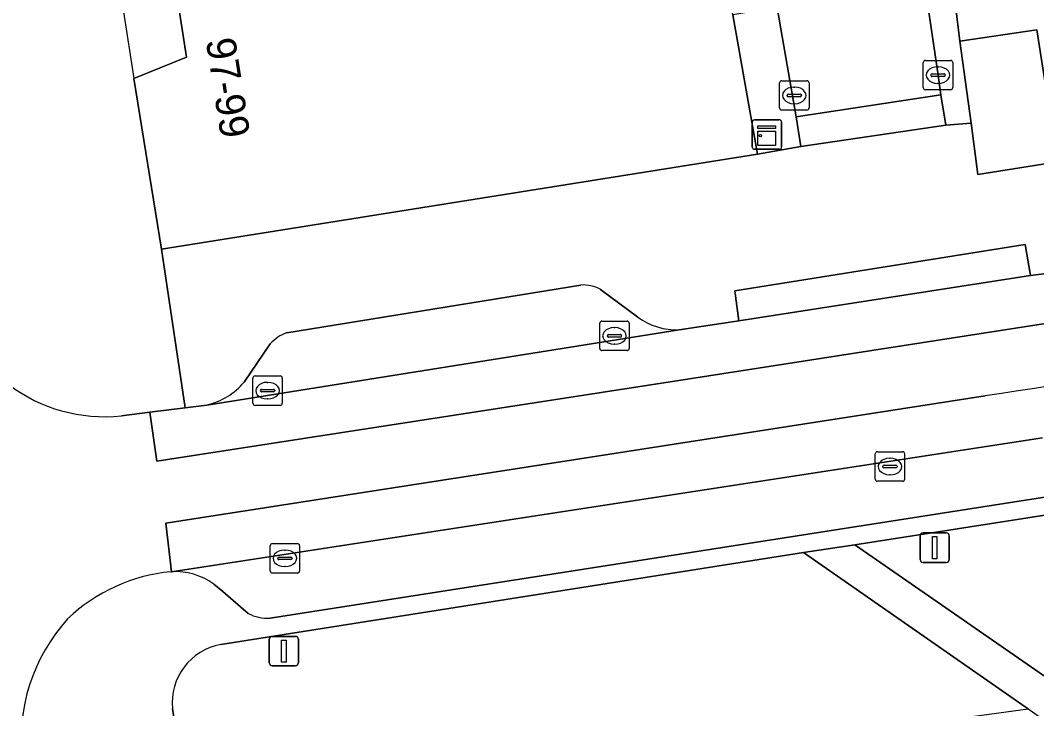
# Model space of a CAD drawing. Extents: x 160077 to 160948, y 386481 to 387498.
# Drawn here: x 160619.79 to 160654.31, y 387251.18 to 387274.55 of the extents above; entities that cross this region are included whole.
import ezdxf

# ---------------------------------------------------------------- set-up
doc = ezdxf.new("R2010")
doc.units = 0
for name, color, linetype in [('IMGEO_Erf', 7, 'Continuous'), ('IMGEO_Groenvoorziening', 7, 'Continuous'), ('IMGEO_Kast', 7, 'Continuous'), ('IMGEO_Kolk', 7, 'Continuous'), ('IMGEO_Lichtmast', 7, 'Continuous'), ('IMGEO_Pand', 7, 'Continuous'), ('IMGEO_Pand_nummerreeks', 7, 'Continuous'), ('IMGEO_Pand_overbouw', 7, 'Continuous'), ('IMGEO_Parkeervlak_open', 7, 'Continuous'), ('IMGEO_Rijbaan_lokaal_gesloten', 7, 'Continuous'), ('IMGEO_Rijbaan_lokaal_open', 7, 'Continuous'), ('IMGEO_Voetpad_open', 7, 'Continuous')]:
    doc.layers.add(name, color=color, linetype=linetype)

msp = doc.modelspace()

# ---------------------------------------------------------------- linework, layer by layer
at = {"layer": 'IMGEO_Erf'}
msp.add_lwpolyline([(160651.394, 387276.367), (160651.706, 387273.838), (160654.322, 387274.23), (160655.026, 387269.745), (160657.114, 387270.057), (160662.063, 387270.796), (160661.603, 387274.083), (160659.456, 387273.752), (160659.061, 387276.309)], dxfattribs=at)
at = {"layer": 'IMGEO_Groenvoorziening'}
for points in [[(160655.974, 387257.96), (160648.141, 387256.739), (160655.756, 387251.468), (160655.851, 387251.403), (160677.221, 387254.355), (160677.836, 387255.021), (160682.072, 387259.61)], [(160624.958, 387251.184), (160625.09, 387250.368), (160625.589, 387247.289), (160654.025, 387251.177), (160653.927, 387251.245), (160646.388, 387256.481)], [(160646.388, 387256.481), (160626.598, 387253.362)]]:
    msp.add_lwpolyline(points, dxfattribs=at)
msp.add_arc((160626.974, 387251.372), 2.025, 100.7045, 185.3372, dxfattribs=at)
at = {"layer": 'IMGEO_Kast'}
for p, q in [((160644.65, 387270.248), (160644.65, 387271.089)), ((160644.65, 387271.089), (160644.65, 387270.248)), ((160644.725, 387271.173), (160645.566, 387271.173)), ((160645.566, 387271.173), (160644.725, 387271.173)), ((160645.65, 387271.098), (160645.65, 387270.257)), ((160645.65, 387270.257), (160645.65, 387271.098)), ((160645.575, 387270.173), (160644.734, 387270.173)), ((160644.734, 387270.173), (160645.575, 387270.173))]:
    msp.add_line(p, q, dxfattribs=at)
for points in [[(160644.845, 387270.963), (160645.445, 387270.963), (160645.445, 387270.878), (160644.845, 387270.878), (160644.845, 387270.963)], [(160644.845, 387270.788), (160645.445, 387270.788), (160645.445, 387270.299), (160644.845, 387270.299), (160644.845, 387270.788)]]:
    msp.add_lwpolyline(points, dxfattribs=at)
msp.add_circle((160644.929, 387270.637), 0.0377, dxfattribs=at)
for centre, start, end in [((160644.728, 387271.095), 92.4484, 184.2845), ((160644.728, 387271.095), 92.4484, 184.2845), ((160645.572, 387271.095), 2.4484, 94.2845), ((160645.572, 387271.095), 2.4484, 94.2845), ((160644.728, 387270.251), 182.4484, 274.2845), ((160644.728, 387270.251), 182.4484, 274.2845), ((160645.572, 387270.251), 272.4484, 4.2845), ((160645.572, 387270.251), 272.4484, 4.2845)]:
    msp.add_arc(centre, 0.0779, start, end, dxfattribs=at)
at = {"layer": 'IMGEO_Kolk'}
for p, q in [((160650.462, 387272.264), (160650.462, 387273.116)), ((160650.537, 387273.19), (160651.389, 387273.19)), ((160650.95, 387272.97), (160650.975, 387272.97)), ((160651.463, 387273.116), (160651.463, 387272.264)), ((160650.721, 387272.684), (160650.721, 387272.696)), ((160651.159, 387272.647), (160650.761, 387272.647)), ((160650.764, 387272.733), (160651.162, 387272.733)), ((160651.205, 387272.696), (160651.205, 387272.684)), ((160645.581, 387271.574), (160645.581, 387272.426)), ((160645.656, 387272.5), (160646.508, 387272.5)), ((160646.069, 387272.28), (160646.094, 387272.28)), ((160646.582, 387272.426), (160646.582, 387271.574)), ((160650.973, 387272.41), (160650.948, 387272.41)), ((160645.84, 387271.994), (160645.84, 387272.006)), ((160646.278, 387271.957), (160645.88, 387271.957)), ((160645.883, 387272.043), (160646.281, 387272.043)), ((160646.324, 387272.006), (160646.324, 387271.994)), ((160651.389, 387272.19), (160650.537, 387272.19)), ((160646.092, 387271.72), (160646.067, 387271.72)), ((160646.508, 387271.5), (160645.656, 387271.5)), ((160639.546, 387264.337), (160640.398, 387264.337)), ((160639.471, 387263.411), (160639.471, 387264.263)), ((160639.959, 387264.117), (160639.984, 387264.117)), ((160640.472, 387264.263), (160640.472, 387263.411)), ((160639.73, 387263.831), (160639.73, 387263.843)), ((160640.168, 387263.794), (160639.77, 387263.794)), ((160639.773, 387263.88), (160640.171, 387263.88)), ((160640.214, 387263.843), (160640.214, 387263.831)), ((160640.398, 387263.337), (160639.546, 387263.337)), ((160639.982, 387263.557), (160639.957, 387263.557)), ((160627.689, 387261.552), (160627.689, 387262.404)), ((160627.764, 387262.478), (160628.616, 387262.478)), ((160628.177, 387262.258), (160628.202, 387262.258)), ((160628.69, 387262.404), (160628.69, 387261.552)), ((160627.948, 387261.972), (160627.948, 387261.984)), ((160628.386, 387261.935), (160627.988, 387261.935)), ((160627.991, 387262.021), (160628.389, 387262.021)), ((160628.432, 387261.984), (160628.432, 387261.972)), ((160628.2, 387261.698), (160628.175, 387261.698)), ((160628.616, 387261.478), (160627.764, 387261.478)), ((160648.828, 387258.976), (160648.828, 387259.828)), ((160648.903, 387259.902), (160649.755, 387259.902)), ((160649.829, 387259.828), (160649.829, 387258.976)), ((160649.316, 387259.682), (160649.341, 387259.682)), ((160649.087, 387259.396), (160649.087, 387259.408)), ((160649.525, 387259.359), (160649.127, 387259.359)), ((160649.13, 387259.445), (160649.528, 387259.445)), ((160649.571, 387259.408), (160649.571, 387259.396)), ((160649.755, 387258.902), (160648.903, 387258.902)), ((160649.339, 387259.122), (160649.314, 387259.122)), ((160628.352, 387256.784), (160629.204, 387256.784)), ((160628.277, 387255.858), (160628.277, 387256.71)), ((160628.765, 387256.564), (160628.79, 387256.564)), ((160629.278, 387256.71), (160629.278, 387255.858)), ((160628.536, 387256.278), (160628.536, 387256.29)), ((160628.974, 387256.241), (160628.576, 387256.241)), ((160628.579, 387256.327), (160628.977, 387256.327)), ((160629.02, 387256.29), (160629.02, 387256.278)), ((160629.204, 387255.784), (160628.352, 387255.784)), ((160628.788, 387256.004), (160628.763, 387256.004))]:
    msp.add_line(p, q, dxfattribs=at)
for points in [[(160650.462, 387272.264), (160650.462, 387273.116)], [(160650.537, 387273.19), (160651.389, 387273.19)], [(160651.463, 387273.116), (160651.463, 387272.264)], [(160645.581, 387271.574), (160645.581, 387272.426)], [(160645.656, 387272.5), (160646.508, 387272.5)], [(160646.582, 387272.426), (160646.582, 387271.574)], [(160651.389, 387272.19), (160650.537, 387272.19)], [(160646.508, 387271.5), (160645.656, 387271.5)], [(160639.546, 387264.337), (160640.398, 387264.337)], [(160639.471, 387263.411), (160639.471, 387264.263)], [(160640.472, 387264.263), (160640.472, 387263.411)], [(160640.398, 387263.337), (160639.546, 387263.337)], [(160627.689, 387261.552), (160627.689, 387262.404)], [(160627.764, 387262.478), (160628.616, 387262.478)], [(160628.69, 387262.404), (160628.69, 387261.552)], [(160628.616, 387261.478), (160627.764, 387261.478)], [(160648.828, 387258.976), (160648.828, 387259.828)], [(160648.903, 387259.902), (160649.755, 387259.902)], [(160649.829, 387259.828), (160649.829, 387258.976)], [(160649.755, 387258.902), (160648.903, 387258.902)], [(160628.352, 387256.784), (160629.204, 387256.784)], [(160628.277, 387255.858), (160628.277, 387256.71)], [(160629.278, 387256.71), (160629.278, 387255.858)], [(160629.204, 387255.784), (160628.352, 387255.784)]]:
    msp.add_lwpolyline(points, dxfattribs=at)
for centre, radius, start, end in [((160650.539, 387273.114), 0.0765, 91.552, 178.448), ((160650.539, 387273.114), 0.0765, 91.552, 178.448), ((160651.387, 387273.114), 0.0765, 1.552, 88.448), ((160651.387, 387273.114), 0.0765, 1.552, 88.448), ((160650.761, 387272.693), 0.0403, 85.8775, 175.7526), ((160650.758, 387272.683), 0.0366, 178.938, 274.7102), ((160651.162, 387272.69), 0.043, 264.8664, 352.4533), ((160651.166, 387272.695), 0.0386, 1.7309, 96.639), ((160645.658, 387272.424), 0.0765, 91.552, 178.448), ((160645.658, 387272.424), 0.0765, 91.552, 178.448), ((160646.506, 387272.424), 0.0765, 1.552, 88.448), ((160646.506, 387272.424), 0.0765, 1.552, 88.448), ((160650.539, 387272.266), 0.0765, 181.552, 268.448), ((160650.539, 387272.266), 0.0765, 181.552, 268.448), ((160651.387, 387272.266), 0.0765, 271.552, 358.448), ((160651.387, 387272.266), 0.0765, 271.552, 358.448), ((160645.88, 387272.003), 0.0403, 85.8775, 175.7526), ((160645.877, 387271.993), 0.0366, 178.938, 274.7102), ((160646.281, 387272), 0.043, 264.8664, 352.4533), ((160646.285, 387272.005), 0.0386, 1.7309, 96.639), ((160645.658, 387271.576), 0.0765, 181.552, 268.448), ((160645.658, 387271.576), 0.0765, 181.552, 268.448), ((160646.506, 387271.576), 0.0765, 271.552, 358.448), ((160646.506, 387271.576), 0.0765, 271.552, 358.448), ((160639.548, 387264.261), 0.0765, 91.552, 178.448), ((160639.548, 387264.261), 0.0765, 91.552, 178.448), ((160640.396, 387264.261), 0.0765, 1.552, 88.448), ((160640.396, 387264.261), 0.0765, 1.552, 88.448), ((160639.77, 387263.84), 0.0403, 85.8775, 175.7526), ((160639.767, 387263.83), 0.0366, 178.938, 274.7102), ((160640.171, 387263.837), 0.043, 264.8664, 352.4533), ((160640.175, 387263.842), 0.0386, 1.7309, 96.639), ((160639.548, 387263.413), 0.0765, 181.552, 268.448), ((160639.548, 387263.413), 0.0765, 181.552, 268.448), ((160640.396, 387263.413), 0.0765, 271.552, 358.448), ((160640.396, 387263.413), 0.0765, 271.552, 358.448), ((160627.766, 387262.402), 0.0765, 91.552, 178.448), ((160627.766, 387262.402), 0.0765, 91.552, 178.448), ((160628.614, 387262.402), 0.0765, 1.552, 88.448), ((160628.614, 387262.402), 0.0765, 1.552, 88.448), ((160627.988, 387261.981), 0.0403, 85.8775, 175.7526), ((160627.985, 387261.971), 0.0366, 178.938, 274.7102), ((160628.389, 387261.978), 0.043, 264.8664, 352.4533), ((160628.393, 387261.983), 0.0386, 1.7309, 96.639), ((160627.766, 387261.554), 0.0765, 181.552, 268.448), ((160627.766, 387261.554), 0.0765, 181.552, 268.448), ((160628.614, 387261.554), 0.0765, 271.552, 358.448), ((160628.614, 387261.554), 0.0765, 271.552, 358.448), ((160648.905, 387259.826), 0.0765, 91.552, 178.448), ((160648.905, 387259.826), 0.0765, 91.552, 178.448), ((160649.753, 387259.826), 0.0765, 1.552, 88.448), ((160649.753, 387259.826), 0.0765, 1.552, 88.448), ((160649.127, 387259.405), 0.0403, 85.8775, 175.7526), ((160649.124, 387259.395), 0.0366, 178.938, 274.7102), ((160649.528, 387259.402), 0.043, 264.8664, 352.4533), ((160649.532, 387259.407), 0.0386, 1.7309, 96.639), ((160648.905, 387258.978), 0.0765, 181.552, 268.448), ((160648.905, 387258.978), 0.0765, 181.552, 268.448), ((160649.753, 387258.978), 0.0765, 271.552, 358.448), ((160649.753, 387258.978), 0.0765, 271.552, 358.448), ((160628.354, 387256.708), 0.0765, 91.552, 178.448), ((160628.354, 387256.708), 0.0765, 91.552, 178.448), ((160629.202, 387256.708), 0.0765, 1.552, 88.448), ((160629.202, 387256.708), 0.0765, 1.552, 88.448), ((160628.576, 387256.287), 0.0403, 85.8775, 175.7526), ((160628.573, 387256.277), 0.0366, 178.938, 274.7102), ((160628.977, 387256.284), 0.043, 264.8664, 352.4533), ((160628.981, 387256.289), 0.0386, 1.7309, 96.639), ((160628.354, 387255.86), 0.0765, 181.552, 268.448), ((160628.354, 387255.86), 0.0765, 181.552, 268.448), ((160629.202, 387255.86), 0.0765, 271.552, 358.448), ((160629.202, 387255.86), 0.0765, 271.552, 358.448)]:
    msp.add_arc(centre, radius, start, end, dxfattribs=at)
for centre, major_axis, ratio, start_param, end_param in [((160650.949, 387272.69), (-0.387, 0.002), 0.722429, 4.712389, 7.853982), ((160650.974, 387272.69), (-0.39, 0.002), 0.717154, 1.570796, 4.712389), ((160646.068, 387272), (-0.387, 0.002), 0.722429, 4.712389, 7.853982), ((160646.093, 387272), (-0.39, 0.002), 0.717154, 1.570796, 4.712389), ((160639.958, 387263.837), (-0.387, 0.002), 0.722429, 4.712389, 7.853982), ((160639.983, 387263.837), (-0.39, 0.002), 0.717154, 1.570796, 4.712389), ((160628.176, 387261.978), (-0.387, 0.002), 0.722429, 4.712389, 7.853982), ((160628.201, 387261.978), (-0.39, 0.002), 0.717154, 1.570796, 4.712389), ((160649.315, 387259.402), (-0.387, 0.002), 0.722429, 4.712389, 7.853982), ((160649.34, 387259.402), (-0.39, 0.002), 0.717154, 1.570796, 4.712389), ((160628.764, 387256.284), (-0.387, 0.002), 0.722429, 4.712389, 7.853982), ((160628.789, 387256.284), (-0.39, 0.002), 0.717154, 1.570796, 4.712389)]:
    msp.add_ellipse(centre, major_axis=major_axis, ratio=ratio, start_param=start_param, end_param=end_param, dxfattribs=at)
at = {"layer": 'IMGEO_Lichtmast'}
for p, q in [((160650.454, 387257.145), (160651.244, 387257.145)), ((160651.244, 387257.145), (160650.454, 387257.145)), ((160650.354, 387256.245), (160650.354, 387257.045)), ((160650.354, 387257.045), (160650.354, 387256.245)), ((160651.344, 387257.045), (160651.344, 387256.245)), ((160651.344, 387256.245), (160651.344, 387257.045)), ((160651.244, 387256.145), (160650.454, 387256.145)), ((160650.454, 387256.145), (160651.244, 387256.145)), ((160628.346, 387253.636), (160629.136, 387253.636)), ((160629.136, 387253.636), (160628.346, 387253.636)), ((160628.246, 387252.736), (160628.246, 387253.536)), ((160628.246, 387253.536), (160628.246, 387252.736)), ((160629.236, 387253.536), (160629.236, 387252.736)), ((160629.236, 387252.736), (160629.236, 387253.536)), ((160629.136, 387252.636), (160628.346, 387252.636)), ((160628.346, 387252.636), (160629.136, 387252.636))]:
    msp.add_line(p, q, dxfattribs=at)
for points in [[(160650.774, 387257.02), (160650.924, 387257.02), (160650.924, 387256.27), (160650.774, 387256.27), (160650.774, 387257.02)], [(160628.666, 387253.511), (160628.816, 387253.511), (160628.816, 387252.761), (160628.666, 387252.761), (160628.666, 387253.511)]]:
    msp.add_lwpolyline(points, dxfattribs=at)
for centre, start, end in [((160650.454, 387257.045), 90, 180), ((160650.454, 387257.045), 90, 180), ((160651.244, 387257.045), 0, 90), ((160651.244, 387257.045), 360, 90), ((160650.454, 387256.245), 180, 270), ((160650.454, 387256.245), 180, 270), ((160651.244, 387256.245), 270, 0), ((160651.244, 387256.245), 270, 0), ((160628.346, 387253.536), 90, 180), ((160628.346, 387253.536), 90, 180), ((160629.136, 387253.536), 0, 90), ((160629.136, 387253.536), 360, 90), ((160628.346, 387252.736), 180, 270), ((160628.346, 387252.736), 180, 270), ((160629.136, 387252.736), 270, 0), ((160629.136, 387252.736), 270, 0)]:
    msp.add_arc(centre, 0.1, start, end, dxfattribs=at)
at = {"layer": 'IMGEO_Pand'}
for points in [[(160643.992, 387274.731), (160643.482, 387277.992), (160625.153, 387275.126), (160625.439, 387273.301), (160623.643, 387272.579), (160624.581, 387266.784), (160644.832, 387270.008)], [(160654.322, 387274.23), (160651.706, 387273.838), (160652.083, 387271.062), (160652.32, 387269.311), (160655.026, 387269.745)]]:
    msp.add_lwpolyline(points, close=True, dxfattribs=at)
at = {"layer": 'IMGEO_Pand_overbouw'}
msp.add_lwpolyline([(160625.153, 387275.126), (160623.298, 387274.836), (160623.643, 387272.579), (160625.439, 387273.301)], close=True, dxfattribs=at)
at = {"layer": 'IMGEO_Parkeervlak_open'}
for points in [[(160638.827, 387265.563), (160628.838, 387263.942)], [(160640.761, 387264.468), (160639.503, 387265.416)], [(160626.129, 387261.489), (160642.173, 387264.043)], [(160628.281, 387263.563), (160627.394, 387262.267)], [(160654.506, 387260.38), (160624.929, 387255.83)], [(160628.276, 387254.254), (160655.021, 387258.432)], [(160626.359, 387255.409), (160626.671, 387255.159), (160627.527, 387254.413)]]:
    msp.add_lwpolyline(points, dxfattribs=at)
for centre, radius, start, end in [((160638.881, 387264.183), 1.382, 63.2319, 92.2315), ((160642.088, 387266.32), 2.278, 234.3663, 272.131), ((160629.287, 387262.683), 1.337, 109.6358, 138.8294), ((160625.58, 387263.8), 2.375, 283.3748, 319.8099), ((160625.058, 387253.63), 2.204, 53.8295, 93.3611), ((160628.196, 387255.719), 1.467, 242.8852, 273.1447)]:
    msp.add_arc(centre, radius, start, end, dxfattribs=at)
at = {"layer": 'IMGEO_Rijbaan_lokaal_gesloten'}
for points in [[(160658.322, 387266.42), (160654.105, 387265.883), (160644.198, 387264.351), (160642.173, 387264.043), (160626.129, 387261.489), (160625.388, 387261.397), (160624.193, 387261.248), (160624.43, 387259.58), (160642.011, 387262.301), (160654.763, 387264.276)], [(160652.565, 387261.798), (160624.729, 387257.482), (160624.929, 387255.83), (160654.506, 387260.38)]]:
    msp.add_lwpolyline(points, dxfattribs=at)
msp.add_arc((160678.722, 387096.765), 167.093, 92.82448, 99.00613, dxfattribs=at)
at = {"layer": 'IMGEO_Rijbaan_lokaal_open'}
for points in [[(160638.002, 387322.813), (160639.8, 387311.476), (160640.263, 387308.558), (160640.733, 387305.593), (160641.597, 387300.141), (160642.172, 387296.517), (160643.284, 387289.504), (160643.764, 387286.226), (160644.173, 387283.438), (160644.476, 387281.503), (160645.497, 387274.987), (160645.622, 387274.264), (160646.141, 387271.273), (160651.058, 387272.025), (160650.963, 387272.69), (160649.294, 387284.026), (160647.528, 387295.355)], [(160654.763, 387264.276), (160642.011, 387262.301), (160624.43, 387259.58), (160624.193, 387261.248), (160623.226, 387261.123)], [(160624.902, 387255.827), (160624.929, 387255.83), (160624.729, 387257.482), (160652.565, 387261.798)]]:
    msp.add_lwpolyline(points, dxfattribs=at)
for centre, radius, start, end in [((160622.652, 387266.505), 5.412, 190.6, 276.0906), ((160678.722, 387096.765), 167.093, 92.82448, 99.00613), ((160625.466, 387249.952), 5.902, 95.4826, 133.5605), ((160625.907, 387250.13), 6.093, 137.7234, 186.6349)]:
    msp.add_arc(centre, radius, start, end, dxfattribs=at)
at = {"layer": 'IMGEO_Voetpad_open'}
for points in [[(160623.226, 387261.123), (160624.193, 387261.248), (160625.388, 387261.397), (160624.581, 387266.784), (160623.643, 387272.579), (160625.439, 387273.301), (160625.153, 387275.126), (160625.123, 387275.317), (160623.193, 387275.522), (160622.03, 387282.89), (160620.721, 387291.18)], [(160649.294, 387284.026), (160650.963, 387272.69), (160651.058, 387272.025), (160651.223, 387270.99), (160652.083, 387271.062), (160651.706, 387273.838), (160651.394, 387276.367)], [(160657.34, 387268.709), (160657.114, 387270.057), (160655.026, 387269.745), (160652.32, 387269.311), (160652.083, 387271.062), (160651.223, 387270.99), (160646.303, 387270.263), (160644.832, 387270.008), (160624.581, 387266.784), (160625.388, 387261.397), (160626.129, 387261.489)], [(160642.173, 387264.043), (160644.198, 387264.351), (160644.06, 387265.364), (160653.925, 387266.936), (160654.105, 387265.883), (160658.322, 387266.42)], [(160628.838, 387263.942), (160638.827, 387265.563)], [(160639.503, 387265.416), (160640.761, 387264.468)], [(160627.394, 387262.267), (160628.281, 387263.563)], [(160723.297, 387256.911), (160707.093, 387254.342), (160705.68, 387254.106), (160674.075, 387249.128), (160679.137, 387254.632), (160683.671, 387259.561), (160682.072, 387259.61), (160677.836, 387255.021), (160677.221, 387254.355), (160672.132, 387248.842), (160661.863, 387247.241), (160655.851, 387251.403), (160655.756, 387251.468), (160648.141, 387256.739), (160646.388, 387256.481), (160653.927, 387251.245), (160654.025, 387251.177), (160660.116, 387246.947), (160628.433, 387241.968)], [(160655.021, 387258.432), (160628.276, 387254.254)], [(160646.388, 387256.481), (160648.141, 387256.739), (160655.974, 387257.96)], [(160626.598, 387253.362), (160646.388, 387256.481)], [(160624.929, 387255.83), (160624.902, 387255.827)], [(160627.527, 387254.413), (160626.671, 387255.159), (160626.359, 387255.409)], [(160619.855, 387249.426), (160625.09, 387250.368), (160624.958, 387251.184)]]:
    msp.add_lwpolyline(points, dxfattribs=at)
for points in [[(160645.622, 387274.264), (160645.497, 387274.987), (160643.992, 387274.731), (160644.832, 387270.008), (160646.303, 387270.263), (160646.141, 387271.273)], [(160651.058, 387272.025), (160646.141, 387271.273), (160646.303, 387270.263), (160651.223, 387270.99)], [(160654.105, 387265.883), (160653.925, 387266.936), (160644.06, 387265.364), (160644.198, 387264.351)]]:
    msp.add_lwpolyline(points, close=True, dxfattribs=at)
for centre, radius, start, end in [((160622.652, 387266.505), 5.412, 190.6, 276.0906), ((160638.881, 387264.183), 1.382, 63.2319, 92.2315), ((160642.088, 387266.32), 2.278, 234.3663, 272.131), ((160629.287, 387262.683), 1.337, 109.6358, 138.8294), ((160625.58, 387263.8), 2.375, 283.3748, 319.8099), ((160625.466, 387249.952), 5.902, 95.4826, 133.5605), ((160625.058, 387253.63), 2.204, 53.8295, 93.3611), ((160628.196, 387255.719), 1.467, 242.8852, 273.1447), ((160625.907, 387250.13), 6.093, 137.7234, 186.6349), ((160626.974, 387251.372), 2.025, 100.7045, 185.3372)]:
    msp.add_arc(centre, radius, start, end, dxfattribs=at)

# ---------------------------------------------------------------- texts
at = {"layer": 'IMGEO_Pand_nummerreeks'}
msp.add_text('97-99', height=1, rotation=278.8978, dxfattribs=at).set_placement((160626.087, 387273.877))

doc.saveas('drawing.dxf')
